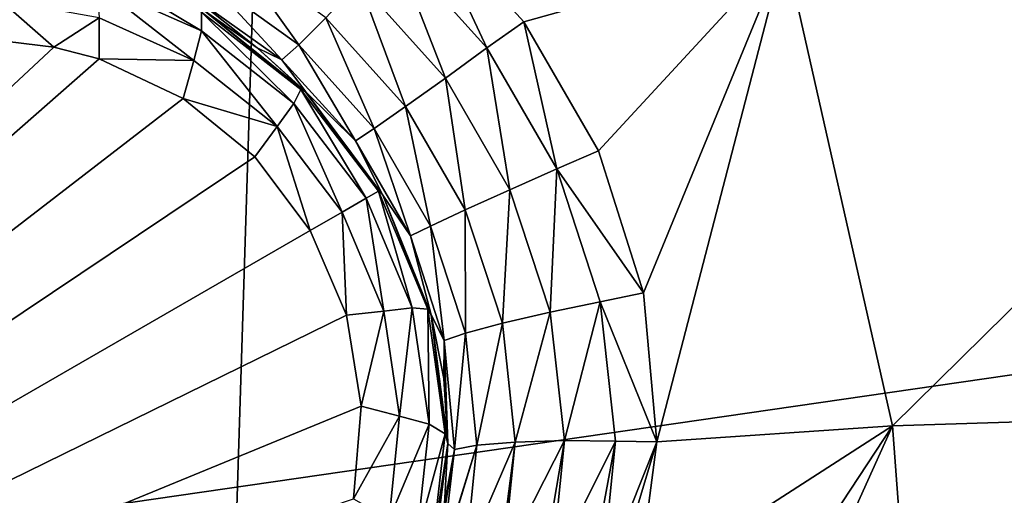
# Model space of a CAD drawing. Header units: metres. Extents: x -206 to 75, y -104 to 104.
# Tile 631 of 656: x -34.607 to -33.079, y -48.359 to -47.62. Entities that reach past the tile are written whole.
import ezdxf

# ---------------------------------------------------------------- set-up
doc = ezdxf.new("R2010")
doc.units = ezdxf.units.M
doc.layers.add('solid_01_1-CONSUMER_THERM_B_125288', color=7, linetype='CONTINUOUS')

msp = doc.modelspace()

# ---------------------------------------------------------------- linework, layer by layer
at = {"layer": 'solid_01_1-CONSUMER_THERM_B_125288'}
for points in [[(-30.762913, 63.490448), (-34.744732, -63.510124), (-34.762913, 63.489876)], [(-30.762913, 63.490448), (-30.744732, -63.509552), (-34.744732, -63.510124)], [(-35.56731, -54.055267, 3.45631), (-26.153526, -45.546333, 3.5), (-35.866474, -53.698833, 3.5)], [(-35.518597, -54.981541, 3.5), (-35.866474, -53.698833, 3.5), (-26.153526, -45.546333, 3.5)], [(-35.56731, -54.055267, 3.45631), (-25.853172, -45.904179, 3.455959), (-26.153526, -45.546333, 3.5)], [(-35.518597, -54.981541, 3.5), (-26.153526, -45.546333, 3.5), (-35.050472, -54.926132, 3.5)], [(-35.050472, -54.926132, 3.5), (-26.153526, -45.546333, 3.5), (-34.588764, -54.83429, 3.5)], [(-34.588764, -54.83429, 3.5), (-26.153526, -45.546333, 3.5), (-34.135071, -54.706341, 3.5)], [(-34.135071, -54.706341, 3.5), (-26.153526, -45.546333, 3.5), (-33.693161, -54.543304, 3.5)], [(-33.693161, -54.543304, 3.5), (-26.153526, -45.546333, 3.5), (-33.265396, -54.346107, 3.5)], [(-33.265396, -54.346107, 3.5), (-26.153526, -45.546333, 3.5), (-32.854115, -54.115772, 3.5)], [(-35.56731, -54.055267, 3.45631), (-35.277191, -54.400913, 3.325905), (-25.853172, -45.904179, 3.455959)], [(-35.277191, -54.400913, 3.325905), (-25.5634, -46.249416, 3.325387), (-25.853172, -45.904179, 3.455959)], [(-35.277191, -54.400913, 3.325905), (-35.007877, -54.721775, 3.113388), (-25.5634, -46.249416, 3.325387)], [(-35.007877, -54.721775, 3.113388), (-25.29442, -46.569881, 3.112886), (-25.5634, -46.249416, 3.325387)], [(-38.864662, -46.52047, 75.400002), (-54.590946, -63.612965, 75.400002), (54.609055, -63.597332, 75.400002)], [(-37.59338, -46.610531, 75.400002), (-38.864662, -46.52047, 75.400002), (54.609055, -63.597332, 75.400002)], [(-35.007877, -54.721775, 3.113388), (-34.768879, -55.006523, 2.826262), (-25.29442, -46.569881, 3.112886)], [(-34.768879, -55.006523, 2.826262), (-25.055708, -46.854282, 2.825941), (-25.29442, -46.569881, 3.112886)], [(37.606621, -46.599766, 75.400002), (-37.59338, -46.610531, 75.400002), (54.609055, -63.597332, 75.400002)], [(-34.768879, -55.006523, 2.826262), (-34.568623, -55.245106, 2.474663), (-25.055708, -46.854282, 2.825941)], [(-34.568623, -55.245106, 2.474663), (-24.855675, -47.092602, 2.474663), (-25.055708, -46.854282, 2.825941)], [(-34.568623, -55.245106, 2.474663), (-34.414318, -55.428944, 2.071429), (-24.855675, -47.092602, 2.474663)], [(-34.414318, -55.428944, 2.071429), (-24.70137, -47.276443, 2.071429), (-24.855675, -47.092602, 2.474663)], [(-25.743307, -47.108833, 69.900002), (-36.093094, -48.610317, 69.900002), (-36.093307, -47.110317, 69.900002)], [(-25.743307, -47.108833, 69.900002), (-25.743092, -48.608833, 69.900002), (-36.093094, -48.610317, 69.900002)], [(-34.414318, -55.428944, 2.071429), (-34.337975, -55.519901, 1.8802), (-24.70137, -47.276443, 2.071429)], [(-34.337975, -55.519901, 1.8802), (-24.625298, -47.367077, 1.880731), (-24.70137, -47.276443, 2.071429)], [(-34.337975, -55.519901, 1.8802), (-24.523346, -47.488541, 1.720659), (-24.625298, -47.367077, 1.880731)], [(-33.420006, -47.510036, 18.186367), (-33.252724, -48.250877, 18.238983), (-32.43792, -47.446808, 17.754929)], [(-33.252724, -48.250877, 18.238983), (-32.282104, -48.220715, 17.803934), (-32.43792, -47.446808, 17.754929)], [(-34.027721, -47.502087, 18.358753), (-33.882633, -47.66386, 18.349483), (-33.981152, -47.45203, 18.346268)], [(-33.981152, -47.45203, 18.346268), (-33.824947, -47.623199, 18.336374), (-33.420006, -47.510036, 18.186367)], [(-33.882633, -47.66386, 18.349483), (-33.824947, -47.623199, 18.336374), (-33.981152, -47.45203, 18.346268)], [(-34.337975, -55.519901, 1.8802), (-34.235954, -55.641449, 1.720235), (-24.523346, -47.488541, 1.720659)], [(-34.235954, -55.641449, 1.720235), (-24.400944, -47.634373, 1.600154), (-24.523346, -47.488541, 1.720659)], [(-34.28231, -47.50742, 18.330465), (-34.316322, -47.556496, 18.270638), (-34.174503, -47.659081, 18.252228)], [(-34.132454, -47.616966, 18.312248), (-34.28231, -47.50742, 18.330465), (-34.174503, -47.659081, 18.252228)], [(-33.946766, -47.710636, 18.3398), (-34.027721, -47.502087, 18.358753), (-34.080532, -47.561352, 18.349087)], [(-33.946766, -47.710636, 18.3398), (-33.882633, -47.66386, 18.349483), (-34.027721, -47.502087, 18.358753)], [(-33.824947, -47.623199, 18.336374), (-33.709373, -47.823616, 18.336405), (-33.420006, -47.510036, 18.186367)], [(-33.709373, -47.823616, 18.336405), (-33.639511, -48.044373, 18.346346), (-33.420006, -47.510036, 18.186367)], [(-33.639511, -48.044373, 18.346346), (-33.618732, -48.276089, 18.365808), (-33.420006, -47.510036, 18.186367)], [(-33.618732, -48.276089, 18.365808), (-33.252724, -48.250877, 18.238983), (-33.420006, -47.510036, 18.186367)], [(-34.325153, -47.637295, 16.739866), (-34.325512, -47.608044, 16.810583), (-34.500317, -47.53231, 16.76437)], [(-34.487808, -47.565525, 16.696571), (-34.325153, -47.637295, 16.739866), (-34.500317, -47.53231, 16.76437)], [(-34.487808, -47.565525, 16.696571), (-34.484234, -47.617142, 16.640182), (-34.337257, -47.683239, 16.679867)], [(-34.487808, -47.565525, 16.696571), (-34.337257, -47.683239, 16.679867), (-34.325153, -47.637295, 16.739866)], [(-34.316322, -47.556496, 18.270638), (-34.339489, -47.583332, 18.198984), (-34.200829, -47.682121, 18.180346)], [(-34.174503, -47.659081, 18.252228), (-34.316322, -47.556496, 18.270638), (-34.200829, -47.682121, 18.180346)], [(-34.080532, -47.561352, 18.349087), (-34.132454, -47.616966, 18.312248), (-34.008564, -47.754967, 18.302893)], [(-33.946766, -47.710636, 18.3398), (-34.080532, -47.561352, 18.349087), (-34.008564, -47.754967, 18.302893)], [(-34.339489, -47.583332, 18.198984), (-34.321667, -47.605717, 18.12392), (-34.238663, -47.663727, 18.112694)], [(-34.200829, -47.682121, 18.180346), (-34.339489, -47.583332, 18.198984), (-34.238663, -47.663727, 18.112694)], [(-34.638191, -47.58971, 16.587652), (-34.626583, -47.653629, 16.554106), (-34.554489, -47.662731, 16.580467)], [(-34.484234, -47.617142, 16.640182), (-34.638191, -47.58971, 16.587652), (-34.554489, -47.662731, 16.580467)], [(-34.325512, -47.608044, 16.810583), (-34.171127, -47.728371, 16.839632), (-34.320679, -47.606319, 16.856094)], [(-34.181751, -47.75008, 16.767014), (-34.171127, -47.728371, 16.839632), (-34.325512, -47.608044, 16.810583)], [(-34.325153, -47.637295, 16.739866), (-34.181751, -47.75008, 16.767014), (-34.325512, -47.608044, 16.810583)], [(-34.320679, -47.606319, 16.856094), (-34.238663, -47.663727, 18.112694), (-34.321667, -47.605717, 18.12392)], [(-34.163837, -47.731861, 16.877464), (-34.238663, -47.663727, 18.112694), (-34.320679, -47.606319, 16.856094)], [(-34.171127, -47.728371, 16.839632), (-34.163837, -47.731861, 16.877464), (-34.320679, -47.606319, 16.856094)], [(-34.484234, -47.617142, 16.640182), (-34.554489, -47.662731, 16.580467), (-34.484257, -47.680851, 16.603487)], [(-34.337257, -47.683239, 16.679867), (-34.484234, -47.617142, 16.640182), (-34.484257, -47.680851, 16.603487)], [(-34.132454, -47.616966, 18.312248), (-34.174503, -47.659081, 18.252228), (-34.057228, -47.78904, 18.242765)], [(-34.008564, -47.754967, 18.302893), (-34.132454, -47.616966, 18.312248), (-34.057228, -47.78904, 18.242765)], [(-33.882633, -47.66386, 18.349483), (-33.773998, -47.851955, 18.349483), (-33.824947, -47.623199, 18.336374)], [(-33.773998, -47.851955, 18.349483), (-33.709373, -47.823616, 18.336405), (-33.824947, -47.623199, 18.336374)], [(-34.325153, -47.637295, 16.739866), (-34.337257, -47.683239, 16.679867), (-34.208076, -47.785828, 16.704666)], [(-34.325153, -47.637295, 16.739866), (-34.208076, -47.785828, 16.704666), (-34.181751, -47.75008, 16.767014)], [(-34.235954, -55.641449, 1.720235), (-34.113503, -55.787342, 1.599859), (-24.400944, -47.634373, 1.600154)], [(-34.113503, -55.787342, 1.599859), (-24.264303, -47.797169, 1.525335), (-24.400944, -47.634373, 1.600154)], [(-34.554489, -47.662731, 16.580467), (-34.626583, -47.653629, 16.554106), (-35.996807, -49.010303, 15.440842)], [(-34.174503, -47.659081, 18.252228), (-34.200829, -47.682121, 18.180346), (-34.086113, -47.808289, 18.170752)], [(-34.057228, -47.78904, 18.242765), (-34.174503, -47.659081, 18.252228), (-34.086113, -47.808289, 18.170752)], [(-34.484257, -47.680851, 16.603487), (-34.554489, -47.662731, 16.580467), (-35.996807, -49.010303, 15.440842)], [(-34.200829, -47.682121, 18.180346), (-34.238663, -47.663727, 18.112694), (-34.164051, -47.73164, 18.104654)], [(-34.163837, -47.731861, 16.877464), (-34.164051, -47.73164, 18.104654), (-34.238663, -47.663727, 18.112694)], [(-33.846565, -47.884132, 18.3398), (-33.882633, -47.66386, 18.349483), (-33.946766, -47.710636, 18.3398)], [(-33.846565, -47.884132, 18.3398), (-33.773998, -47.851955, 18.349483), (-33.882633, -47.66386, 18.349483)], [(-34.353718, -47.74229, 16.639118), (-34.484257, -47.680851, 16.603487), (-35.996807, -49.010303, 15.440842)], [(-34.337257, -47.683239, 16.679867), (-34.484257, -47.680851, 16.603487), (-34.353718, -47.74229, 16.639118)], [(-34.208076, -47.785828, 16.704666), (-34.337257, -47.683239, 16.679867), (-34.353718, -47.74229, 16.639118)], [(-34.086113, -47.808289, 18.170752), (-34.200829, -47.682121, 18.180346), (-34.164051, -47.73164, 18.104654)], [(-33.946766, -47.710636, 18.3398), (-34.008564, -47.754967, 18.302893), (-33.915844, -47.915504, 18.302893)], [(-33.846565, -47.884132, 18.3398), (-33.946766, -47.710636, 18.3398), (-33.915844, -47.915504, 18.302893)], [(-34.181751, -47.75008, 16.767014), (-34.069641, -47.897282, 16.776276), (-34.171127, -47.728371, 16.839632)], [(-34.171127, -47.728371, 16.839632), (-34.050514, -47.886234, 16.849558), (-34.163837, -47.731861, 16.877464)], [(-34.069641, -47.897282, 16.776276), (-34.050514, -47.886234, 16.849558), (-34.171127, -47.728371, 16.839632)], [(-34.086113, -47.808289, 18.170752), (-34.164051, -47.73164, 18.104654), (-34.044117, -47.892551, 18.098516)], [(-34.163837, -47.731861, 16.877464), (-34.044117, -47.892551, 18.098516), (-34.164051, -47.73164, 18.104654)], [(-34.044102, -47.892582, 16.884199), (-34.044117, -47.892551, 18.098516), (-34.163837, -47.731861, 16.877464)], [(-34.050514, -47.886234, 16.849558), (-34.044102, -47.892582, 16.884199), (-34.163837, -47.731861, 16.877464)], [(-34.242603, -47.833076, 16.660555), (-34.353718, -47.74229, 16.639118), (-35.996807, -49.010303, 15.440842)], [(-34.208076, -47.785828, 16.704666), (-34.353718, -47.74229, 16.639118), (-34.242603, -47.833076, 16.660555)], [(-34.181751, -47.75008, 16.767014), (-34.208076, -47.785828, 16.704666), (-34.107071, -47.9189, 16.713108)], [(-34.181751, -47.75008, 16.767014), (-34.107071, -47.9189, 16.713108), (-34.069641, -47.897282, 16.776276)], [(-34.008564, -47.754967, 18.302893), (-34.057228, -47.78904, 18.242765), (-33.969677, -47.940624, 18.242765)], [(-33.915844, -47.915504, 18.302893), (-34.008564, -47.754967, 18.302893), (-33.969677, -47.940624, 18.242765)], [(-34.208076, -47.785828, 16.704666), (-34.242603, -47.833076, 16.660555), (-34.156689, -47.947491, 16.667709)], [(-34.107071, -47.9189, 16.713108), (-34.208076, -47.785828, 16.704666), (-34.156689, -47.947491, 16.667709)], [(-34.113503, -55.787342, 1.599859), (-33.97683, -55.950176, 1.525184), (-24.264303, -47.797169, 1.525335)], [(-34.057228, -47.78904, 18.242765), (-34.086113, -47.808289, 18.170752), (-34.000786, -47.956028, 18.170752)], [(-33.969677, -47.940624, 18.242765), (-34.057228, -47.78904, 18.242765), (-34.000786, -47.956028, 18.170752)], [(-33.97683, -55.950176, 1.525184), (-33.833458, -56.120991, 1.5), (-24.264303, -47.797169, 1.525335)], [(-24.264303, -47.797169, 1.525335), (-33.833458, -56.120991, 1.5), (-24.120508, -47.968487, 1.5)], [(-34.000786, -47.956028, 18.170752), (-34.086113, -47.808289, 18.170752), (-34.044117, -47.892551, 18.098516)], [(-33.773998, -47.851955, 18.349483), (-33.639511, -48.044373, 18.346346), (-33.709373, -47.823616, 18.336405)], [(-34.156689, -47.947491, 16.667709), (-34.242603, -47.833076, 16.660555), (-35.996807, -49.010303, 15.440842)], [(-33.784107, -48.0746, 18.349087), (-33.773998, -47.851955, 18.349483), (-33.846565, -47.884132, 18.3398)], [(-33.784107, -48.0746, 18.349087), (-33.706383, -48.058475, 18.358753), (-33.773998, -47.851955, 18.349483)], [(-33.773998, -47.851955, 18.349483), (-33.706383, -48.058475, 18.358753), (-33.639511, -48.044373, 18.346346)], [(-34.069641, -47.897282, 16.776276), (-33.998169, -48.067951, 16.767014), (-34.050514, -47.886234, 16.849558)], [(-34.050514, -47.886234, 16.849558), (-33.974052, -48.069599, 16.83964), (-34.044102, -47.892582, 16.884199)], [(-33.998169, -48.067951, 16.767014), (-33.974052, -48.069599, 16.83964), (-34.050514, -47.886234, 16.849558)], [(-33.846565, -47.884132, 18.3398), (-33.915844, -47.915504, 18.302893), (-33.858227, -48.091778, 18.312248)], [(-33.784107, -48.0746, 18.349087), (-33.846565, -47.884132, 18.3398), (-33.858227, -48.091778, 18.312248)], [(-34.069641, -47.897282, 16.776276), (-34.107071, -47.9189, 16.713108), (-34.042294, -48.072887, 16.70466)], [(-34.069641, -47.897282, 16.776276), (-34.042294, -48.072887, 16.70466), (-33.998169, -48.067951, 16.767014)], [(-34.000786, -47.956028, 18.170752), (-34.044117, -47.892551, 18.098516), (-33.968735, -48.078621, 18.105808)], [(-34.044102, -47.892582, 16.884199), (-33.968735, -48.078621, 18.105808), (-34.044117, -47.892551, 18.098516)], [(-33.968708, -48.078724, 16.876156), (-33.968735, -48.078621, 18.105808), (-34.044102, -47.892582, 16.884199)], [(-33.974052, -48.069599, 16.83964), (-33.968708, -48.078724, 16.876156), (-34.044102, -47.892582, 16.884199)], [(-34.107071, -47.9189, 16.713108), (-34.156689, -47.947491, 16.667709), (-34.100494, -48.079082, 16.660566)], [(-34.042294, -48.072887, 16.70466), (-34.107071, -47.9189, 16.713108), (-34.100494, -48.079082, 16.660566)], [(-33.915844, -47.915504, 18.302893), (-33.969677, -47.940624, 18.242765), (-33.915726, -48.107155, 18.252228)], [(-33.858227, -48.091778, 18.312248), (-33.915844, -47.915504, 18.302893), (-33.915726, -48.107155, 18.252228)], [(-34.100494, -48.079082, 16.660566), (-34.156689, -47.947491, 16.667709), (-35.996807, -49.010303, 15.440842)], [(-33.969677, -47.940624, 18.242765), (-34.000786, -47.956028, 18.170752), (-33.948833, -48.118443, 18.180346)], [(-33.915726, -48.107155, 18.252228), (-33.969677, -47.940624, 18.242765), (-33.948833, -48.118443, 18.180346)], [(-33.948833, -48.118443, 18.180346), (-34.000786, -47.956028, 18.170752), (-33.968735, -48.078621, 18.105808)], [(-24.120508, -47.968487, 1.5), (-33.833458, -56.120991, 1.5), (69.506912, -74.995201, 1.5)], [(-33.706383, -48.058475, 18.358753), (-33.618732, -48.276089, 18.365808), (-33.639511, -48.044373, 18.346346)], [(-33.762127, -48.274105, 18.367188), (-33.706383, -48.058475, 18.358753), (-33.784107, -48.0746, 18.349087)], [(-33.762127, -48.274105, 18.367188), (-33.682743, -48.274738, 18.376822), (-33.706383, -48.058475, 18.358753)], [(-33.706383, -48.058475, 18.358753), (-33.682743, -48.274738, 18.376822), (-33.618732, -48.276089, 18.365808)], [(-34.042294, -48.072887, 16.70466), (-34.100494, -48.079082, 16.660566), (-34.077362, -48.220703, 16.639137)], [(-34.018002, -48.236046, 16.679855), (-34.042294, -48.072887, 16.70466), (-34.077362, -48.220703, 16.639137)], [(-33.998169, -48.067951, 16.767014), (-34.042294, -48.072887, 16.70466), (-34.018002, -48.236046, 16.679855)], [(-33.998169, -48.067951, 16.767014), (-34.018002, -48.236046, 16.679855), (-33.972141, -48.248524, 16.739866)], [(-33.998169, -48.067951, 16.767014), (-33.972141, -48.248524, 16.739866), (-33.974052, -48.069599, 16.83964)], [(-33.974052, -48.069599, 16.83964), (-33.94698, -48.263458, 16.8106), (-33.968708, -48.078724, 16.876156)], [(-33.972141, -48.248524, 16.739866), (-33.94698, -48.263458, 16.8106), (-33.974052, -48.069599, 16.83964)], [(-33.784107, -48.0746, 18.349087), (-33.858227, -48.091778, 18.312248), (-33.838238, -48.276325, 18.330465)], [(-33.762127, -48.274105, 18.367188), (-33.784107, -48.0746, 18.349087), (-33.838238, -48.276325, 18.330465)], [(-34.077362, -48.220703, 16.639137), (-34.100494, -48.079082, 16.660566), (-35.996807, -49.010303, 15.440842)], [(-33.948833, -48.118443, 18.180346), (-33.968735, -48.078621, 18.105808), (-33.949379, -48.177677, 18.114407)], [(-33.968708, -48.078724, 16.876156), (-33.949379, -48.177677, 18.114407), (-33.968735, -48.078621, 18.105808)], [(-33.942848, -48.278759, 16.853397), (-33.949379, -48.177677, 18.114407), (-33.968708, -48.078724, 16.876156)], [(-33.94698, -48.263458, 16.8106), (-33.942848, -48.278759, 16.853397), (-33.968708, -48.078724, 16.876156)], [(-33.858227, -48.091778, 18.312248), (-33.915726, -48.107155, 18.252228), (-33.897743, -48.281261, 18.270638)], [(-33.838238, -48.276325, 18.330465), (-33.858227, -48.091778, 18.312248), (-33.897743, -48.281261, 18.270638)], [(-33.948833, -48.118443, 18.180346), (-33.949379, -48.177677, 18.114407), (-33.942848, -48.278759, 18.126163)], [(-33.915726, -48.107155, 18.252228), (-33.948833, -48.118443, 18.180346), (-33.932564, -48.287914, 18.198984)], [(-33.932564, -48.287914, 18.198984), (-33.948833, -48.118443, 18.180346), (-33.942848, -48.278759, 18.126163)], [(-33.897743, -48.281261, 18.270638), (-33.915726, -48.107155, 18.252228), (-33.932564, -48.287914, 18.198984)], [(-33.942848, -48.278759, 16.853397), (-33.942848, -48.278759, 18.126163), (-33.949379, -48.177677, 18.114407)], [(-34.089371, -48.364525, 16.603502), (-34.077362, -48.220703, 16.639137), (-35.996807, -49.010303, 15.440842)], [(-34.018002, -48.236046, 16.679855), (-34.077362, -48.220703, 16.639137), (-34.089371, -48.364525, 16.603502)], [(-33.252724, -48.250877, 18.238983), (-33.196442, -49.009903, 18.256664), (-32.282104, -48.220715, 17.803934)], [(-33.196442, -49.009903, 18.256664), (-32.801373, -49.009846, 18.096916), (-32.282104, -48.220715, 17.803934)], [(-34.034203, -48.396378, 16.640165), (-34.018002, -48.236046, 16.679855), (-34.089371, -48.364525, 16.603502)], [(-33.972141, -48.248524, 16.739866), (-34.018002, -48.236046, 16.679855), (-34.034203, -48.396378, 16.640165)], [(-33.972141, -48.248524, 16.739866), (-34.034203, -48.396378, 16.640165), (-33.991261, -48.425274, 16.696571)], [(-33.972141, -48.248524, 16.739866), (-33.991261, -48.425274, 16.696571), (-33.94698, -48.263458, 16.8106)], [(-33.648422, -48.506542, 18.393747), (-33.605362, -48.787376, 18.393747), (-33.252724, -48.250877, 18.238983)], [(-33.618732, -48.276089, 18.365808), (-33.648422, -48.506542, 18.393747), (-33.252724, -48.250877, 18.238983)], [(-33.605362, -48.787376, 18.393747), (-33.595016, -49.009956, 18.393753), (-33.252724, -48.250877, 18.238983)], [(-33.595016, -49.009956, 18.393753), (-33.196442, -49.009903, 18.256664), (-33.252724, -48.250877, 18.238983)], [(-33.991261, -48.425274, 16.696571), (-33.968739, -48.452717, 16.764395), (-33.94698, -48.263458, 16.8106)], [(-33.94698, -48.263458, 16.8106), (-33.968739, -48.452717, 16.764395), (-33.942848, -48.278759, 16.853397)], [(-33.968739, -48.452717, 16.764395), (-33.966648, -48.471004, 16.818287), (-33.942848, -48.278759, 16.853397)], [(-33.966648, -48.471004, 16.818287), (-33.94833, -48.371605, 18.139544), (-33.942848, -48.278759, 18.126163)], [(-33.966648, -48.471004, 16.818287), (-33.942848, -48.278759, 18.126163), (-33.942848, -48.278759, 16.853397)], [(-33.932564, -48.287914, 18.198984), (-33.94833, -48.371605, 18.139544), (-33.964832, -48.463631, 18.155281)], [(-33.960751, -48.459293, 18.193222), (-33.932564, -48.287914, 18.198984), (-33.964832, -48.463631, 18.155281)], [(-33.960751, -48.459293, 18.193222), (-33.95253, -48.456711, 18.225765), (-33.932564, -48.287914, 18.198984)], [(-33.897743, -48.281261, 18.270638), (-33.932564, -48.287914, 18.198984), (-33.95253, -48.456711, 18.225765)], [(-33.897743, -48.281261, 18.270638), (-33.95253, -48.456711, 18.225765), (-33.951019, -48.45644, 18.230297)], [(-33.915741, -48.455433, 18.298185), (-33.897743, -48.281261, 18.270638), (-33.951019, -48.45644, 18.230297)], [(-33.932564, -48.287914, 18.198984), (-33.942848, -48.278759, 18.126163), (-33.94833, -48.371605, 18.139544)], [(-33.838238, -48.276325, 18.330465), (-33.897743, -48.281261, 18.270638), (-33.915741, -48.455433, 18.298185)], [(-33.862263, -48.46069, 18.352713), (-33.838238, -48.276325, 18.330465), (-33.915741, -48.455433, 18.298185)], [(-33.862263, -48.46069, 18.352713), (-33.856941, -48.461426, 18.356617), (-33.838238, -48.276325, 18.330465)], [(-33.762127, -48.274105, 18.367188), (-33.838238, -48.276325, 18.330465), (-33.856941, -48.461426, 18.356617)], [(-33.762127, -48.274105, 18.367188), (-33.856941, -48.461426, 18.356617), (-33.795624, -48.471722, 18.388721)], [(-33.781967, -48.474392, 18.393162), (-33.762127, -48.274105, 18.367188), (-33.795624, -48.471722, 18.388721)], [(-33.781967, -48.474392, 18.393162), (-33.682743, -48.274738, 18.376822), (-33.762127, -48.274105, 18.367188)], [(-33.722084, -48.487488, 18.402847), (-33.682743, -48.274738, 18.376822), (-33.781967, -48.474392, 18.393162)], [(-33.722084, -48.487488, 18.402847), (-33.704586, -48.491714, 18.402807), (-33.682743, -48.274738, 18.376822)], [(-33.682743, -48.274738, 18.376822), (-33.704586, -48.491714, 18.402807), (-33.618732, -48.276089, 18.365808)], [(-33.704586, -48.491714, 18.402807), (-33.684799, -48.496719, 18.401201), (-33.618732, -48.276089, 18.365808)], [(-33.684799, -48.496719, 18.401201), (-33.648422, -48.506542, 18.393747), (-33.618732, -48.276089, 18.365808)]]:
    msp.add_3dface(points, dxfattribs=at)

doc.saveas('drawing.dxf')
